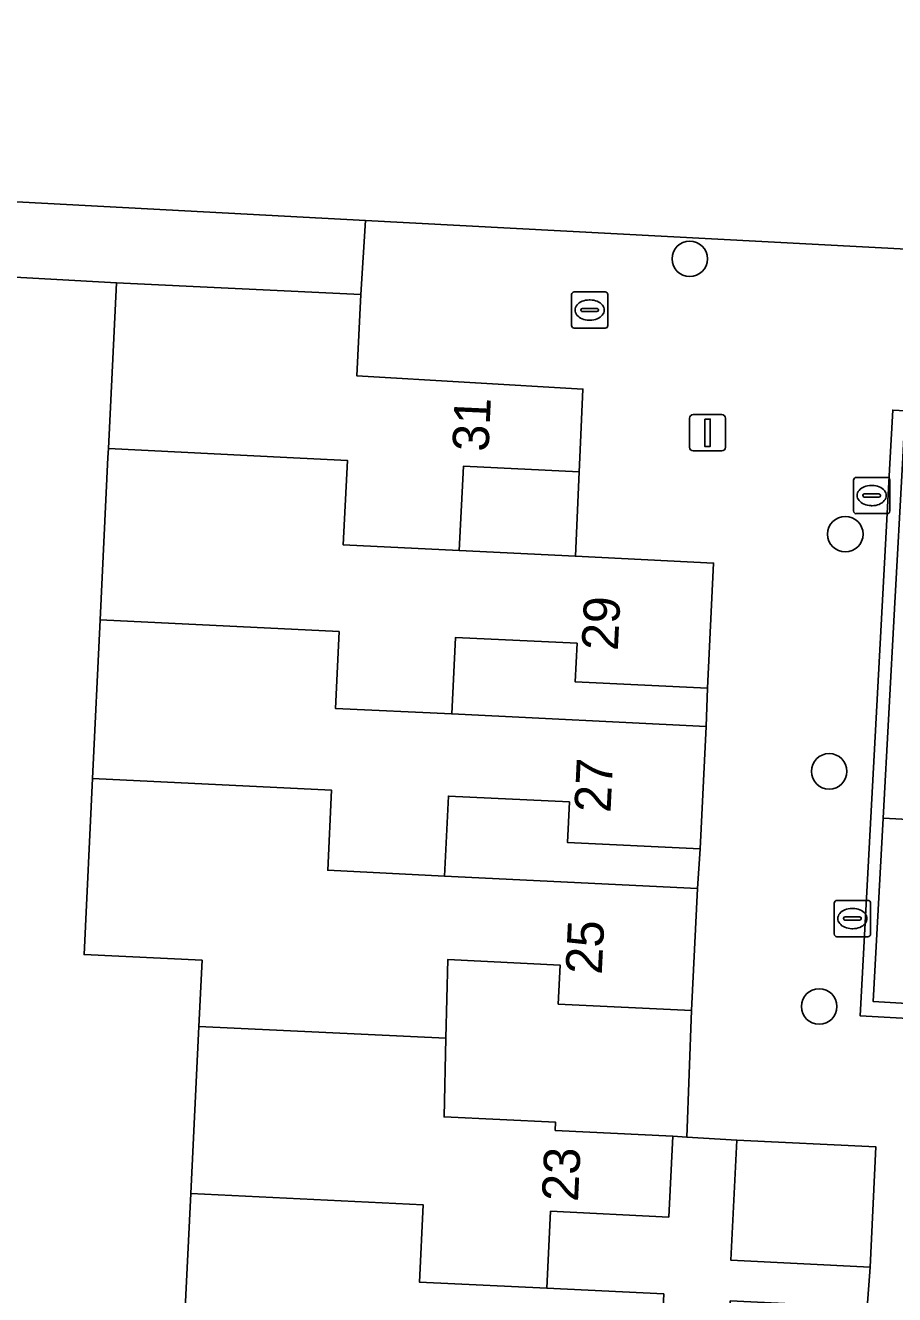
# Model space of a CAD drawing. Extents: x 162989 to 165008, y 383432 to 384338.
# Drawn here: x 164350.32 to 164374.28, y 383726.92 to 383761.91 of the extents above; entities that cross this region are included whole.
import ezdxf

# ---------------------------------------------------------------- set-up
doc = ezdxf.new("R2010")
doc.units = 0
for name, color, linetype in [('IMGEO_Boom', 7, 'Continuous'), ('IMGEO_Erf', 7, 'Continuous'), ('IMGEO_Kolk', 7, 'Continuous'), ('IMGEO_Lichtmast', 7, 'Continuous'), ('IMGEO_Muur', 7, 'Continuous'), ('IMGEO_Pand', 7, 'Continuous'), ('IMGEO_Pand_nummerreeks', 7, 'Continuous'), ('IMGEO_Parkeervlak_open', 7, 'Continuous'), ('IMGEO_Rijbaan_lokaal_open', 7, 'Continuous'), ('IMGEO_Voetpad_open', 7, 'Continuous')]:
    doc.layers.add(name, color=color, linetype=linetype)

msp = doc.modelspace()

# ---------------------------------------------------------------- linework, layer by layer
at = {"layer": 'IMGEO_Boom'}
for centre in [(164368.635, 383755.473), (164372.924, 383747.883), (164372.48, 383741.345), (164372.203, 383734.864)]:
    msp.add_circle(centre, 0.489, dxfattribs=at)
at = {"layer": 'IMGEO_Erf'}
for points in [[(164338.954, 383779.15), (164340.574, 383761.047), (164341.041, 383761.02), (164341.057, 383761.347), (164344.41, 383761.187), (164344.227, 383757.356), (164359.698, 383756.531), (164376.176, 383755.653), (164376.265, 383757.362), (164379.789, 383757.178), (164379.593, 383753.429), (164383.099, 383753.264), (164383.291, 383756.943), (164386.595, 383756.77), (164386.971, 383763.761), (164380.014, 383764.125), (164375.487, 383764.362), (164371.004, 383764.596), (164366.286, 383764.843), (164365.169, 383763.615), (164364.21, 383764.811), (164364.384, 383768.117)], [(164354.639, 383724.862), (164354.875, 383729.708), (164355.099, 383734.315), (164355.188, 383736.136), (164351.935, 383736.295), (164352.169, 383741.15), (164352.379, 383745.523), (164352.595, 383750), (164352.607, 383750.247), (164352.827, 383754.815), (164345.575, 383755.216), (164345.409, 383751.741), (164341.617, 383751.922), (164341.297, 383751.871), (164343.628, 383724.895)]]:
    msp.add_lwpolyline(points, dxfattribs=at)
for points in [[(164365.582, 383749.597), (164362.394, 383749.756), (164362.281, 383747.429), (164365.481, 383747.273)], [(164369.124, 383743.634), (164365.476, 383743.811), (164365.528, 383744.875), (164362.178, 383745.038), (164362.075, 383742.926), (164369.089, 383742.585)], [(164368.925, 383739.205), (164365.264, 383739.384), (164365.318, 383740.501), (164361.98, 383740.664), (164361.873, 383738.458), (164368.846, 383738.118)], [(164368.683, 383734.752), (164365.008, 383734.931), (164365.06, 383736.004), (164361.964, 383736.155), (164361.913, 383733.988), (164361.862, 383731.821), (164364.936, 383731.671), (164364.925, 383731.446), (164368.165, 383731.288), (164368.556, 383731.263)], [(164371.262, 383723.335), (164369.591, 383723.416), (164369.753, 383726.746), (164373.527, 383726.565), (164373.608, 383727.681), (164369.768, 383727.868), (164369.929, 383731.182), (164368.556, 383731.263), (164368.165, 383731.288), (164368.056, 383729.059), (164364.798, 383729.218), (164364.695, 383727.097), (164367.918, 383726.94), (164367.801, 383724.54), (164364.493, 383724.702), (164364.381, 383722.384), (164364.271, 383720.127), (164367.369, 383719.976), (164367.429, 383721.2), (164371.136, 383721.016)]]:
    msp.add_lwpolyline(points, close=True, dxfattribs=at)
at = {"layer": 'IMGEO_Kolk'}
for p, q in [((164365.45, 383754.56), (164366.302, 383754.56)), ((164365.375, 383753.634), (164365.375, 383754.486)), ((164365.863, 383754.34), (164365.888, 383754.34)), ((164366.376, 383754.486), (164366.376, 383753.634)), ((164365.634, 383754.054), (164365.634, 383754.066)), ((164366.072, 383754.017), (164365.674, 383754.017)), ((164365.677, 383754.103), (164366.075, 383754.103)), ((164366.118, 383754.066), (164366.118, 383754.054)), ((164366.302, 383753.56), (164365.45, 383753.56)), ((164365.886, 383753.78), (164365.861, 383753.78)), ((164373.151, 383748.522), (164373.151, 383749.374)), ((164373.226, 383749.448), (164374.078, 383749.448)), ((164374.152, 383749.374), (164374.152, 383748.522)), ((164373.41, 383748.942), (164373.41, 383748.954)), ((164373.453, 383748.991), (164373.851, 383748.991)), ((164373.639, 383749.228), (164373.664, 383749.228)), ((164373.894, 383748.954), (164373.894, 383748.942)), ((164373.848, 383748.905), (164373.45, 383748.905)), ((164373.662, 383748.668), (164373.637, 383748.668)), ((164374.078, 383748.448), (164373.226, 383748.448)), ((164372.694, 383737.788), (164373.546, 383737.788)), ((164372.619, 383736.862), (164372.619, 383737.714)), ((164373.107, 383737.568), (164373.132, 383737.568)), ((164373.62, 383737.714), (164373.62, 383736.862)), ((164372.878, 383737.282), (164372.878, 383737.294)), ((164373.316, 383737.245), (164372.918, 383737.245)), ((164372.921, 383737.331), (164373.319, 383737.331)), ((164373.362, 383737.294), (164373.362, 383737.282)), ((164373.546, 383736.788), (164372.694, 383736.788)), ((164373.13, 383737.008), (164373.105, 383737.008))]:
    msp.add_line(p, q, dxfattribs=at)
for points in [[(164365.45, 383754.56), (164366.302, 383754.56)], [(164365.375, 383753.634), (164365.375, 383754.486)], [(164366.376, 383754.486), (164366.376, 383753.634)], [(164366.302, 383753.56), (164365.45, 383753.56)], [(164373.151, 383748.522), (164373.151, 383749.374)], [(164373.226, 383749.448), (164374.078, 383749.448)], [(164374.152, 383749.374), (164374.152, 383748.522)], [(164374.078, 383748.448), (164373.226, 383748.448)], [(164372.694, 383737.788), (164373.546, 383737.788)], [(164372.619, 383736.862), (164372.619, 383737.714)], [(164373.62, 383737.714), (164373.62, 383736.862)], [(164373.546, 383736.788), (164372.694, 383736.788)]]:
    msp.add_lwpolyline(points, dxfattribs=at)
for centre, radius, start, end in [((164365.452, 383754.484), 0.0765, 91.552, 178.448), ((164365.452, 383754.484), 0.0765, 91.552, 178.448), ((164366.3, 383754.484), 0.0765, 1.552, 88.448), ((164366.3, 383754.484), 0.0765, 1.552, 88.448), ((164365.674, 383754.063), 0.0403, 85.8775, 175.7526), ((164365.671, 383754.053), 0.0366, 178.938, 274.7102), ((164366.075, 383754.06), 0.043, 264.8664, 352.4533), ((164366.079, 383754.065), 0.0386, 1.7309, 96.639), ((164365.452, 383753.636), 0.0765, 181.552, 268.448), ((164365.452, 383753.636), 0.0765, 181.552, 268.448), ((164366.3, 383753.636), 0.0765, 271.552, 358.448), ((164366.3, 383753.636), 0.0765, 271.552, 358.448), ((164373.228, 383749.372), 0.0765, 91.552, 178.448), ((164373.228, 383749.372), 0.0765, 91.552, 178.448), ((164374.076, 383749.372), 0.0765, 1.552, 88.448), ((164374.076, 383749.372), 0.0765, 1.552, 88.448), ((164373.45, 383748.951), 0.0403, 85.8775, 175.7526), ((164373.855, 383748.953), 0.0386, 1.7309, 96.639), ((164373.447, 383748.941), 0.0366, 178.938, 274.7102), ((164373.851, 383748.948), 0.043, 264.8664, 352.4533), ((164373.228, 383748.524), 0.0765, 181.552, 268.448), ((164373.228, 383748.524), 0.0765, 181.552, 268.448), ((164374.076, 383748.524), 0.0765, 271.552, 358.448), ((164374.076, 383748.524), 0.0765, 271.552, 358.448), ((164372.696, 383737.712), 0.0765, 91.552, 178.448), ((164372.696, 383737.712), 0.0765, 91.552, 178.448), ((164373.544, 383737.712), 0.0765, 1.552, 88.448), ((164373.544, 383737.712), 0.0765, 1.552, 88.448), ((164372.918, 383737.291), 0.0403, 85.8775, 175.7526), ((164372.915, 383737.281), 0.0366, 178.938, 274.7102), ((164373.319, 383737.288), 0.043, 264.8664, 352.4533), ((164373.323, 383737.293), 0.0386, 1.7309, 96.639), ((164372.696, 383736.864), 0.0765, 181.552, 268.448), ((164372.696, 383736.864), 0.0765, 181.552, 268.448), ((164373.544, 383736.864), 0.0765, 271.552, 358.448), ((164373.544, 383736.864), 0.0765, 271.552, 358.448)]:
    msp.add_arc(centre, radius, start, end, dxfattribs=at)
for centre, major_axis, ratio, start_param, end_param in [((164365.862, 383754.06), (-0.387, 0.002), 0.722429, 4.712389, 7.853982), ((164365.887, 383754.06), (-0.39, 0.002), 0.717154, 1.570796, 4.712389), ((164373.638, 383748.948), (-0.387, 0.002), 0.722429, 4.712389, 7.853982), ((164373.663, 383748.948), (-0.39, 0.002), 0.717154, 1.570796, 4.712389), ((164373.106, 383737.288), (-0.387, 0.002), 0.722429, 4.712389, 7.853982), ((164373.131, 383737.288), (-0.39, 0.002), 0.717154, 1.570796, 4.712389)]:
    msp.add_ellipse(centre, major_axis=major_axis, ratio=ratio, start_param=start_param, end_param=end_param, dxfattribs=at)
at = {"layer": 'IMGEO_Lichtmast'}
for p, q in [((164368.629, 383750.278), (164368.629, 383751.078)), ((164368.629, 383751.078), (164368.629, 383750.278)), ((164368.729, 383751.178), (164369.519, 383751.178)), ((164369.519, 383751.178), (164368.729, 383751.178)), ((164369.619, 383751.078), (164369.619, 383750.278)), ((164369.619, 383750.278), (164369.619, 383751.078)), ((164369.519, 383750.178), (164368.729, 383750.178)), ((164368.729, 383750.178), (164369.519, 383750.178))]:
    msp.add_line(p, q, dxfattribs=at)
msp.add_lwpolyline([(164369.049, 383751.053), (164369.199, 383751.053), (164369.199, 383750.303), (164369.049, 383750.303), (164369.049, 383751.053)], dxfattribs=at)
for centre, start, end in [((164368.729, 383751.078), 90, 180), ((164368.729, 383751.078), 90, 180), ((164369.519, 383751.078), 0, 90), ((164369.519, 383751.078), 360, 90), ((164368.729, 383750.278), 180, 270), ((164368.729, 383750.278), 180, 270), ((164369.519, 383750.278), 270, 0), ((164369.519, 383750.278), 270, 0)]:
    msp.add_arc(centre, 0.1, start, end, dxfattribs=at)
at = {"layer": 'IMGEO_Muur'}
msp.add_lwpolyline([(164373.97, 383740.056), (164374.284, 383745.828), (164374.508, 383750), (164374.557, 383750.921), (164388.926, 383750.156), (164388.944, 383750.472), (164375.943, 383751.205), (164374.233, 383751.301), (164374.163, 383750), (164373.331, 383734.608), (164380.268, 383734.219), (164380.258, 383734.614), (164373.696, 383734.999)], close=True, dxfattribs=at)
at = {"layer": 'IMGEO_Pand'}
for points in [[(164362.281, 383747.429), (164362.394, 383749.756), (164365.582, 383749.597), (164365.601, 383750), (164365.688, 383751.882), (164359.456, 383752.25), (164359.563, 383754.492), (164352.827, 383754.815), (164352.607, 383750.247), (164357.523, 383750), (164359.195, 383749.916), (164359.083, 383747.587)], [(164362.075, 383742.926), (164362.178, 383745.038), (164365.528, 383744.875), (164365.476, 383743.811), (164369.124, 383743.634), (164369.292, 383747.087), (164365.481, 383747.273), (164362.281, 383747.429), (164359.083, 383747.587), (164359.195, 383749.916), (164357.523, 383750), (164352.607, 383750.247), (164352.595, 383750), (164352.379, 383745.523), (164358.968, 383745.198), (164358.866, 383743.081)], [(164362.075, 383742.926), (164358.866, 383743.081), (164358.968, 383745.198), (164352.379, 383745.523), (164352.169, 383741.15), (164358.758, 383740.824), (164358.652, 383738.617), (164361.873, 383738.458), (164361.98, 383740.664), (164365.318, 383740.501), (164365.264, 383739.384), (164368.925, 383739.205), (164369.089, 383742.585)], [(164361.913, 383733.988), (164361.964, 383736.155), (164365.06, 383736.004), (164365.008, 383734.931), (164368.683, 383734.752), (164368.846, 383738.118), (164361.873, 383738.458), (164358.652, 383738.617), (164358.758, 383740.824), (164352.169, 383741.15), (164351.935, 383736.295), (164355.188, 383736.136), (164355.099, 383734.315)], [(164361.913, 383733.988), (164355.099, 383734.315), (164354.875, 383729.708), (164361.288, 383729.393), (164361.185, 383727.264), (164364.695, 383727.097), (164364.798, 383729.218), (164368.056, 383729.059), (164368.165, 383731.288), (164364.925, 383731.446), (164364.936, 383731.671), (164361.862, 383731.821)], [(164373.608, 383727.681), (164373.769, 383730.995), (164369.929, 383731.182), (164369.768, 383727.868)], [(164354.528, 383722.865), (164364.381, 383722.384), (164364.493, 383724.702), (164367.801, 383724.54), (164367.918, 383726.94), (164364.695, 383727.097), (164361.185, 383727.264), (164361.288, 383729.393), (164354.875, 383729.708), (164354.639, 383724.862)]]:
    msp.add_lwpolyline(points, close=True, dxfattribs=at)
at = {"layer": 'IMGEO_Parkeervlak_open'}
msp.add_lwpolyline([(164388.158, 383734.193), (164388.449, 383739.285), (164373.97, 383740.056), (164373.696, 383734.999), (164380.258, 383734.614)], close=True, dxfattribs=at)
at = {"layer": 'IMGEO_Rijbaan_lokaal_open'}
msp.add_lwpolyline([(164374.284, 383745.828), (164373.97, 383740.056), (164388.449, 383739.285)], dxfattribs=at)
at = {"layer": 'IMGEO_Voetpad_open'}
msp.add_lwpolyline([(164359.698, 383756.531), (164344.227, 383757.356), (164340.874, 383757.516), (164341.783, 383755.397), (164345.575, 383755.216), (164352.827, 383754.815), (164359.563, 383754.492)], close=True, dxfattribs=at)
for points in [[(164376.176, 383755.653), (164359.698, 383756.531), (164359.563, 383754.492), (164359.456, 383752.25), (164365.688, 383751.882), (164365.601, 383750), (164365.582, 383749.597), (164365.481, 383747.273), (164369.292, 383747.087), (164369.124, 383743.634), (164369.089, 383742.585), (164368.925, 383739.205), (164368.846, 383738.118), (164368.683, 383734.752), (164368.556, 383731.263), (164369.929, 383731.182), (164373.769, 383730.995), (164373.608, 383727.681), (164373.527, 383726.565)], [(164380.268, 383734.219), (164373.331, 383734.608), (164374.163, 383750), (164374.233, 383751.301), (164375.943, 383751.205)]]:
    msp.add_lwpolyline(points, dxfattribs=at)

# ---------------------------------------------------------------- texts
at = {"layer": 'IMGEO_Pand_nummerreeks'}
for s, rotation, p in [('31', 87.344, (164363.085, 383750.144)), ('29', 87.2146, (164366.651, 383744.657)), ('27', 87.2221, (164366.45, 383740.192)), ('25', 87.2276, (164366.208, 383735.731)), ('23', 87.2004, (164365.553, 383729.471))]:
    msp.add_text(s, height=1, rotation=rotation, dxfattribs=at).set_placement(p)

doc.saveas('drawing.dxf')
